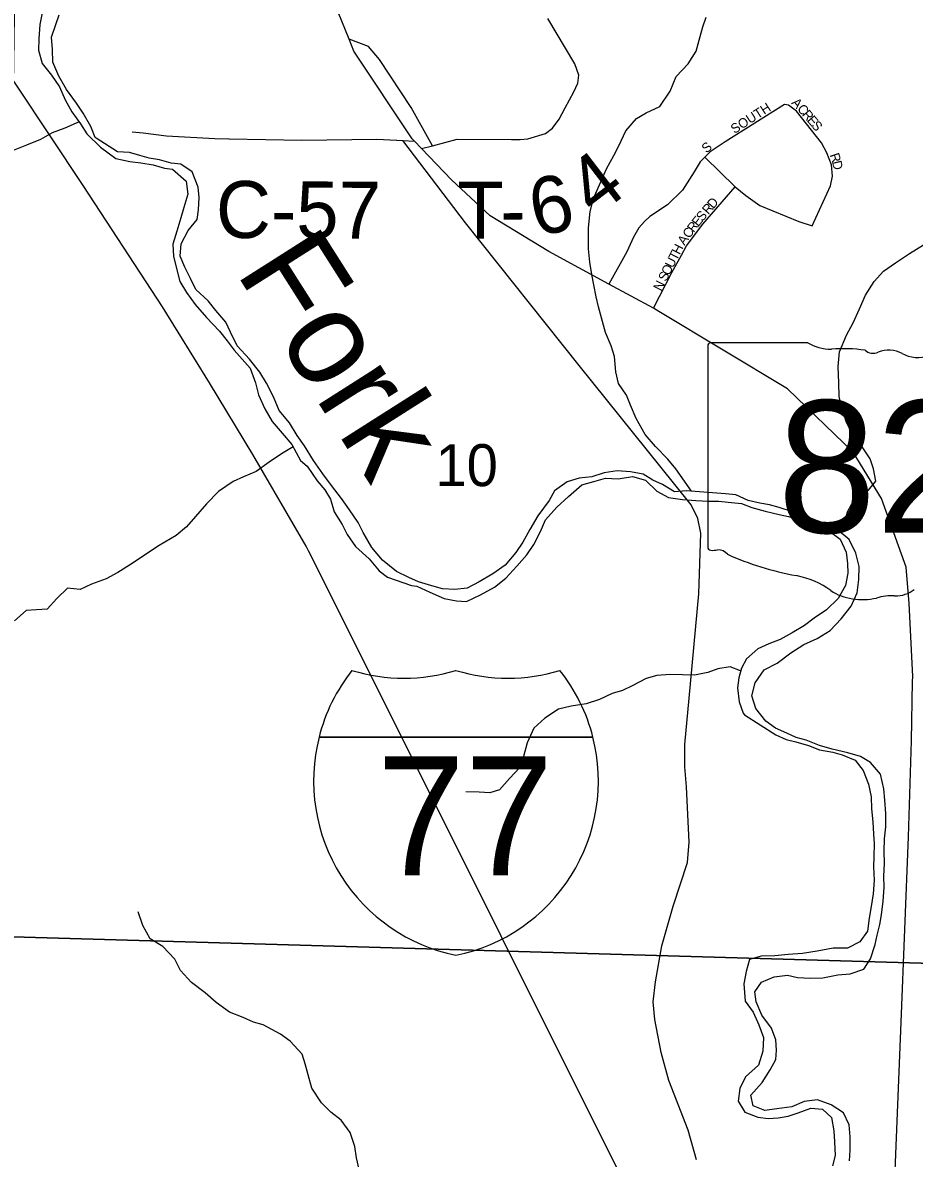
# Model space of a CAD drawing. Extents: x 2043100 to 2470832, y 443715 to 810583.
# Drawn here: x 2242116 to 2246812, y 627143 to 633122 of the extents above; entities that cross this region are included whole.
import ezdxf

# ---------------------------------------------------------------- set-up
doc = ezdxf.new("R2010")
doc.units = 0
for name, color, linetype in [('GM_X_County_Road', 7, 'Continuous'), ('GM_X_County_Road_Text', 7, 'Continuous'), ('GM_X_Interstate_Location', 7, 'Continuous'), ('GM_X_Interstate_Route', 7, 'Continuous'), ('GM_X_Interstate_Shield', 7, 'Continuous'), ('GM_X_Major_River', 7, 'Continuous'), ('GM_X_Major_River_Text', 7, 'Continuous'), ('GM_X_Minor_River', 7, 'Continuous'), ('GM_X_Section', 7, 'Continuous'), ('GM_X_Section_Text', 7, 'Continuous'), ('GM_X_State_Location', 7, 'Continuous'), ('GM_X_State_Route', 7, 'Continuous'), ('GM_X_State_Shield', 7, 'Continuous'), ('GM_X_Township_Road', 7, 'Continuous'), ('GM_X_Township_Road_Text', 7, 'Continuous'), ('GM_X_Township_Subdivision', 7, 'Continuous'), ('GM_X_Township_Subdivision_Text', 7, 'Continuous')]:
    doc.layers.add(name, color=color, linetype=linetype)

msp = doc.modelspace()

# ---------------------------------------------------------------- linework, layer by layer
at = {"layer": 'GM_X_County_Road'}
for points in [[(2242692.8, 632548.1), (2242750.9, 632542.3), (2242873, 632526.9), (2243127.2, 632512.1), (2243202.1, 632510.8), (2243202.6, 632510.8)], [(2243202.6, 632510.8), (2243585.6, 632504.2), (2243981.8, 632508.1), (2244085, 632503.1), (2244086, 632503)], [(2244086, 632503), (2244118, 632501.5), (2244178.9, 632498.5)], [(2245664.7, 627135.7), (2245622, 627291.8), (2245518.8, 627553.7), (2245478.1, 627699.7), (2245445.3, 627873.8), (2245436.9, 627967.9), (2245448.4, 628072.2), (2245481.6, 628262.6), (2245542.7, 628471.2), (2245617.7, 628699.9), (2245627.3, 628808.2), (2245612, 629098.5), (2245603.5, 629204.6), (2245603, 629322.8), (2245625.9, 629565.3), (2245677.5, 630114.4), (2245688.1, 630434.9), (2245671.7, 630511), (2245637.4, 630582.9), (2245550.8, 630690.7), (2245047.7, 631317.3), (2244448.1, 632067.6), (2244118, 632501.5)]]:
    msp.add_lwpolyline(points, dxfattribs=at)
at = {"layer": 'GM_X_Interstate_Route'}
for points in [[(2243608, 630365.7), (2243328.2, 630848.6), (2243099.6, 631226.3), (2242852.6, 631625.6), (2242438.2, 632259.6), (2241542.5, 633605.7), (2241200.7, 634118.9), (2241108.6, 634257.2)], [(2243824.4, 629936.8), (2243621.6, 630342.2), (2243608, 630365.7)], [(2250427, 616888.8), (2249881.3, 617509.3), (2249597.2, 617854.3), (2249234.2, 618326), (2248893.5, 618972.5), (2248557.3, 619785.5), (2248149.6, 620843.6), (2247669.4, 622045.9), (2247329.7, 622897.1), (2247051.2, 623544.7), (2246919.9, 623870.7), (2246714.6, 624281.3), (2246139.9, 625371.6), (2245448.2, 626690.3), (2243824.4, 629936.8)]]:
    msp.add_lwpolyline(points, dxfattribs=at)
at = {"layer": 'GM_X_Interstate_Shield'}
for p, q in [((2243676.6, 629360.5), (2245119.4, 629360.5)), ((2245119.4, 629360.5), (2243676.6, 629360.5)), ((2245119.4, 629360.5), (2243676.6, 629360.5))]:
    msp.add_line(p, q, dxfattribs=at)
for centre, start, end in [((2244585.5, 629130.6), 141.66896, 165.80665), ((2244124, 630608.7), 253.00908, 286.99093), ((2244672, 630608.7), 253.00908, 286.99093), ((2244210.5, 629130.6), 14.19335, 38.33104), ((2244585.5, 629130.6), 165.80665, 258.46304), ((2244210.5, 629130.6), 281.53696, 14.19335)]:
    msp.add_arc(centre, 937.5, start, end, dxfattribs=at)
at = {"layer": 'GM_X_Major_River'}
for points in [[(2242217.6, 633173.8), (2242206.2, 633111.7), (2242200.8, 633037.6), (2242199.3, 632977.5), (2242217.9, 632907.6), (2242266.4, 632846), (2242308.9, 632784.3), (2242339.5, 632716.5), (2242374, 632652.8), (2242420.6, 632589.2), (2242453, 632537.4), (2242525.6, 632466), (2242606, 632406.6), (2242680.1, 632391.3), (2242738.2, 632383.8), (2242802.2, 632374.3), (2242862.2, 632356.5), (2242904.3, 632350.2), (2242976.9, 632287.8), (2242985.5, 632219.8), (2242964.1, 632149.6), (2242948.5, 632095.4), (2242927.2, 632025.1), (2242905.8, 631956.9), (2242910.3, 631890.9), (2242943.4, 631759.1), (2242977.9, 631701.3), (2243024.4, 631637.7), (2243083, 631570.2), (2243151.6, 631498.7), (2243192.5, 631447.9), (2243229.7, 631397.6), (2243313.2, 631304), (2243341.8, 631226.2), (2243358.4, 631162.2), (2243391, 631088.5), (2243429.5, 631022.8), (2243482, 630961.2), (2243533.7, 630901.1), (2243579.6, 630818), (2243614.6, 630787.4)], [(2242999.3, 631775.6), (2242968.8, 631835.4), (2242944.3, 631893), (2242949.7, 631957.3), (2242987.1, 632027.7), (2243034.6, 632086.1), (2243042.2, 632136.2), (2243045.6, 632202.3), (2243039.1, 632256.3), (2243008.4, 632336.1), (2242948.1, 632377.6), (2242898.1, 632383.2), (2242836, 632400.6), (2242781.9, 632408.2), (2242731.8, 632423.7), (2242677.7, 632439.3), (2242615.7, 632442.8), (2242501.9, 632514.5), (2242497.1, 632517.8), (2242474.7, 632575.6), (2242434.1, 632645.3), (2242399.6, 632699.1), (2242347, 632770.7), (2242306.5, 632840.3), (2242273.8, 632914.1), (2242273.3, 632980.2), (2242266.7, 633046.2), (2242290.1, 633112.4), (2242307.7, 633162.6)], [(2246640.3, 628424.8), (2246647.7, 628496.9), (2246653, 628569), (2246652.5, 628629), (2246656, 628695.1), (2246653.4, 628761.2), (2246654.8, 628825.2), (2246662.3, 628889.3), (2246661.7, 628959.4), (2246657.1, 629029.4), (2246652.6, 629089.4), (2246633.9, 629165.3), (2246581.4, 629226.9), (2246529.2, 629258.4), (2246463, 629277.9), (2246378.9, 629297.2), (2246312.8, 629316.6), (2246242.6, 629344), (2246190.5, 629359.6), (2246140.3, 629381.1), (2246082.1, 629408.7), (2246029.8, 629444.2), (2245977.3, 629511.8), (2245956.7, 629577.7), (2245974.1, 629645.9), (2246021.5, 629714.4), (2246089.2, 629751), (2246162.7, 629803.7), (2246230.2, 629848.3), (2246299.9, 629880.9), (2246369.5, 629921.5), (2246427, 629984.1), (2246480.4, 630050.6), (2246511.8, 630120.9), (2246521.1, 630191.1), (2246522.6, 630259.1), (2246504, 630329), (2246469.4, 630400.8), (2246407, 630452.3), (2246340.7, 630485.7), (2246288.6, 630505.3), (2246220.4, 630532.7), (2246170.3, 630546.3), (2246100.1, 630569.7), (2246050, 630583.2), (2245998, 630592.8), (2245937.9, 630606.3), (2245871.7, 630635.7), (2245817.6, 630641.3), (2245681.6, 630652.1), (2245611.6, 630657.5), (2245549.7, 630652.9), (2245485.4, 630690.4), (2245435.2, 630714), (2245384.9, 630745.6), (2245316.9, 630757), (2245246.9, 630762.4), (2245179, 630751.8), (2245113.2, 630731.2), (2245047.3, 630724.6), (2244983.5, 630704.1), (2244917.9, 630657.5), (2244888.4, 630607.2), (2244829.1, 630526.6), (2244787.8, 630454.2), (2244750.3, 630387.8), (2244712.8, 630333.4), (2244657.4, 630266.9), (2244591.9, 630220.3), (2244520.3, 630177.6), (2244456.6, 630145), (2244392.7, 630138.5), (2244326.7, 630141.9), (2244270.6, 630157.4), (2244200.4, 630178.8), (2244150.3, 630200.4), (2244084, 630231.9), (2244011.5, 630293.3), (2243955, 630358.8), (2243908.3, 630438.5), (2243881.9, 630490.3), (2243837.3, 630558), (2243794.8, 630617.7), (2243742.3, 630685.2), (2243695.8, 630746.9), (2243647.2, 630816.5), (2243600.6, 630894.2), (2243562.1, 630947.9), (2243521.6, 631015.6), (2243467, 631081.1), (2243436.4, 631152.9), (2243399.8, 631224.7), (2243365.3, 631282.4), (2243310.8, 631350), (2243246.2, 631421.5), (2243209.6, 631493.2), (2243185.2, 631545), (2243132.7, 631606.6), (2243092.2, 631658.3), (2243027.8, 631717.8), (2242999.3, 631775.6)], [(2243614.6, 630787.4), (2243667.1, 630710.8), (2243706.5, 630662.7), (2243736.9, 630613.1), (2243755.5, 630547.2), (2243798, 630479.6), (2243824.5, 630427.8), (2243869, 630364.1), (2243941.5, 630298.7), (2243993.6, 630237.1), (2244037.4, 630202.1), (2244164.3, 630158.4), (2244192.6, 630154.8), (2244260.9, 630123.3), (2244335.1, 630089.9), (2244401.2, 630078.5), (2244453.2, 630075), (2244526.9, 630109.6), (2244600.5, 630150.3), (2244660, 630196.9), (2244719.4, 630261.4), (2244770.9, 630319.9), (2244808.4, 630374.3), (2244843.8, 630442.7), (2244869.3, 630504.9), (2244928.7, 630571.5), (2244990.2, 630628.1), (2245061.6, 630688.7), (2245123.4, 630707.3), (2245185.2, 630723.8), (2245253.2, 630720.4), (2245327.1, 630733.1), (2245397.2, 630713.7), (2245455.7, 630656.1), (2245517.9, 630622.7), (2245592, 630611.3), (2245662, 630605.9), (2245728, 630602.5), (2245782, 630602.9), (2245832, 630597.4), (2245902, 630590), (2245956.2, 630570.4), (2246026.3, 630551), (2246100.4, 630533.7), (2246150.5, 630522.1), (2246216.6, 630502.6), (2246286.8, 630481.2), (2246353, 630453.8), (2246421.4, 630402.3), (2246453.9, 630334.6), (2246460.5, 630274.6), (2246462.9, 630224.6), (2246449.5, 630158.4), (2246412.1, 630090), (2246350.6, 630031.4), (2246285, 629986.8), (2246233.4, 629948.4), (2246169.7, 629909.8), (2246106.1, 629875.2), (2246046.3, 629852.7), (2245988.6, 629826.2), (2245929, 629773.6), (2245901.5, 629723.3), (2245887.9, 629673.2), (2245880.4, 629621.1), (2245889, 629547.1), (2245911.5, 629487.2), (2245917.2, 629479)], [(2245917.2, 629479), (2246082.4, 629372.6), (2246136.6, 629349.1), (2246188.7, 629335.5), (2246254.8, 629316.1), (2246313, 629294.6), (2246383, 629281.2), (2246433.1, 629267.6), (2246501.3, 629240.2), (2246543.8, 629184.5), (2246570.4, 629112.7), (2246585, 629046.8), (2246587.5, 628982.7), (2246594.1, 628914.7), (2246596.7, 628850.7), (2246601.1, 628798.7), (2246599.7, 628732.7), (2246598.1, 628678.6), (2246600.7, 628608.6), (2246595.4, 628536.5), (2246585.9, 628468.3), (2246574.5, 628408.2), (2246565.1, 628340.1), (2246525.6, 628283.7), (2246459.9, 628249.1), (2246385.9, 628250.4), (2246300.1, 628233.7), (2246224.3, 628221), (2246148.3, 628216.3), (2246078.4, 628209.7), (2246006.5, 628207.1), (2245944.7, 628190.5), (2245927.2, 628126.3)], [(2246471.5, 627130.3), (2246475, 627186.4), (2246474.4, 627256.4), (2246469.9, 627320.5), (2246439.4, 627382.2), (2246375, 627425.7), (2246302.8, 627451.1), (2246233, 627442.5), (2246167.2, 627413.9), (2246088.2, 627403.7), (2246024.7, 627394.9), (2245963.5, 627419), (2245950.8, 627476.1), (2246010.2, 627542.6), (2246053.6, 627609), (2246083.1, 627663.3), (2246086.7, 627713.4), (2246082.2, 627767.4), (2246059.7, 627829.3), (2246009.2, 627896.9), (2245978.8, 627968), (2245972.1, 628020.7), (2246007.7, 628071), (2246073.4, 628099.6), (2246145.3, 628108.2), (2246197.4, 628094.7), (2246263.4, 628091.2), (2246331.3, 628093.8), (2246409.1, 628108.5), (2246475, 628115.1), (2246546.8, 628139.8), (2246582.3, 628194.1), (2246605.7, 628268.3), (2246617.2, 628318.5), (2246630.7, 628374.7), (2246640.3, 628424.8)], [(2245927.2, 628126.3), (2245913.8, 628062.2), (2245921.9, 627970.2), (2245963, 627912.5), (2245993.6, 627846.7), (2246018.2, 627778.9), (2246014.8, 627706.8), (2245991.4, 627634.5), (2245924, 627571.9), (2245892.5, 627511.6), (2245885.1, 627443.5), (2245919.6, 627385.7), (2245987.8, 627360.3), (2246041.8, 627352.8), (2246095.8, 627357.2), (2246147.7, 627365.7), (2246201.5, 627382.2), (2246267.2, 627406.8), (2246328.8, 627401.5), (2246375.6, 627357.7), (2246388.2, 627287.7), (2246392.7, 627229.7), (2246395.3, 627157.7), (2246381.8, 627103.5)]]:
    msp.add_lwpolyline(points, dxfattribs=at)
at = {"layer": 'GM_X_Minor_River'}
for points in [[(2245639, 630655.4), (2245556.3, 630773), (2245513.9, 630824.7), (2245449.4, 630890.2), (2245394.8, 630953.7), (2245348.1, 631037.4), (2245317.5, 631109.2), (2245297.1, 631161), (2245254.6, 631222.7), (2245240, 631284.6), (2245233.3, 631364.6), (2245214.9, 631420.5), (2245186.3, 631490.3), (2245169.8, 631548.2), (2245149.1, 631626.1), (2245136.7, 631678), (2245124.1, 631741.9), (2245113.6, 631795.9), (2245103.1, 631861.8), (2245096.4, 631931.8), (2245095.5, 632041.9), (2245104.7, 632128), (2245122.1, 632196.2), (2245153.4, 632268.5), (2245190.7, 632352.9), (2245230, 632423.3), (2245255.6, 632473.5), (2245292.8, 632551.9), (2245348.2, 632618.4), (2245399.9, 632646.9), (2245471.6, 632681.5), (2245526.8, 632762.1), (2245558.1, 632838.4), (2245621.5, 632905), (2245662.9, 632971.4), (2245684.2, 633049.6), (2245697.7, 633099.8), (2245715.2, 633152)], [(2242412.9, 632599.6), (2242336.9, 632566.4), (2242271.2, 632541.9), (2242209.6, 632507.3), (2242135.9, 632476.7), (2242056.2, 632446)], [(2246426.5, 630436.1), (2246461.6, 630550.6), (2246491.1, 630600.9), (2246562.6, 630649.6), (2246610.1, 630708), (2246597.5, 630774), (2246579.1, 630825.8), (2246530.5, 630899.5), (2246486, 630953.1), (2246453.4, 631022.9), (2246430.8, 631096.8), (2246416.3, 631154.7), (2246415.7, 631226.7), (2246410.9, 631312.7), (2246418.2, 631388.8), (2246455.4, 631477.2), (2246490.8, 631541.6), (2246524.2, 631615.9), (2246555.5, 631688.2), (2246600.8, 631758.7), (2246650.3, 631813.1), (2246713.9, 631857.7), (2246787.4, 631906.4), (2246860.9, 631953)], [(2243540.4, 630889), (2243479.2, 630853.1), (2243413.6, 630808.5), (2243346.1, 630759.9), (2243278.4, 630731.3), (2243224.6, 630706.8), (2243147.2, 630654.1), (2243083.8, 630589.5), (2243026.4, 630523), (2242978.9, 630468.6), (2242923.4, 630422), (2242833.9, 630369.2), (2242772.3, 630328.7), (2242692.9, 630274), (2242617.3, 630227.3), (2242555.7, 630194.7), (2242478, 630166), (2242418.3, 630137.5), (2242352.3, 630144.9), (2242294.8, 630090.4), (2242245.3, 630033.9), (2242187.4, 630031.4), (2242133.5, 630027), (2242072, 629972.4)], [(2245897.7, 629709.4), (2245843.3, 629730.8), (2245777.4, 629720.2), (2245725.6, 629701.7), (2245653.8, 629687.1), (2245591.8, 629688.6), (2245525.9, 629690), (2245456, 629685.4), (2245400.2, 629668.9), (2245326.6, 629630.2), (2245274.8, 629605.8), (2245221, 629591.3), (2245153.3, 629558.7), (2245083.6, 629536.1), (2245005.7, 629523.4), (2244937.9, 629508.8), (2244866.4, 629460.2), (2244808.9, 629407.6), (2244773.6, 629331.3), (2244754.2, 629259), (2244734.8, 629200.8), (2244679.3, 629142.3), (2244627.9, 629083.8), (2244576.1, 629067.4), (2244520.1, 629070.9), (2244450.1, 629072.3)], [(2243888.1, 627084.1), (2243873.5, 627146), (2243865, 627205.9), (2243840.4, 627279.8), (2243793.8, 627343.4), (2243739.5, 627387), (2243689.1, 627434.6), (2243638.5, 627512.2), (2243619.9, 627582.1), (2243603.4, 627640), (2243586.9, 627691.9), (2243524.4, 627759.4), (2243474.1, 627797), (2243381.7, 627846.2), (2243331.7, 627859.8), (2243277.5, 627885.3), (2243205.3, 627912.8), (2243134.9, 627964.2), (2243076.5, 628013.7), (2243004.1, 628069.1), (2242947.5, 628132.7), (2242917, 628192.5), (2242854.5, 628258), (2242786.2, 628299.4), (2242747.6, 628369.1), (2242723, 628441)]]:
    msp.add_lwpolyline(points, dxfattribs=at)
at = {"layer": 'GM_X_Section'}
for points in [[(2242078.3, 633523.6), (2247455.2, 633443.4), (2247392.1, 628154.7), (2242002.4, 628310.7)], [(2242002.4, 628310.7), (2247392.1, 628154.7), (2247259.7, 622797.2), (2241920.7, 622885.8)]]:
    msp.add_lwpolyline(points, close=True, dxfattribs=at)
at = {"layer": 'GM_X_State_Route'}
for points in [[(2246803.4, 629652.9), (2246804, 629680.3), (2246785.8, 630064.7), (2246769.7, 630254.7), (2246639.6, 630616.8), (2246490.1, 630860.2), (2246144, 631193.6), (2245467.5, 631602.4), (2245438.2, 631618.3), (2245203.4, 631745.6), (2244887.3, 631917), (2244578.4, 632105), (2244373.8, 632295.1), (2244216.2, 632459.5), (2244178.9, 632498.5), (2244166.7, 632511.2), (2243860, 632971.8), (2243834.7, 633034.8), (2243715.6, 633330.6), (2243709.7, 633345.4), (2243700.4, 633369.1)], [(2249207.8, 621535.1), (2248866, 622043.2), (2248771.9, 622176.3), (2248758.5, 622195.3), (2247856, 623609.6), (2247198.7, 624622.1), (2246896.6, 625058.7), (2246711.3, 625375.5), (2246661.7, 625727.2), (2246681, 626328.9), (2246681.5, 626341.2), (2246742.6, 627859.3), (2246781.9, 628836.1), (2246797.2, 629341.5), (2246803.4, 629652.9)]]:
    msp.add_lwpolyline(points, dxfattribs=at)
at = {"layer": 'GM_X_State_Shield'}
for p, q in [((2245724.4, 631419.1), (2245724.4, 630362.5)), ((2246251.1, 631437.3), (2245741.5, 631437.3))]:
    msp.add_line(p, q, dxfattribs=at)
for centre, major_axis, start_param, end_param in [((2245744.3, 631421.4), (20.2, 0), 1.712693, 3.28349), ((2246372.5, 631560), (195.5, 0), 4.042523, 4.731795), ((2246437.3, 630844.1), (702, 0), 1.404758, 1.657858), ((2246596.7, 631426.8), (56.4, 0), 3.836095, 5.185415), ((2246679.5, 631304.7), (117.3, 0), 0.950623, 2.079405), ((2246830.9, 631472.2), (141.1, 0), 4.081561, 5.145723), ((2245744.5, 630360.2), (20.3, 0), 3.00124, 4.508301), ((2245747.6, 630468.3), (155.2, 0), 4.665946, 4.897461), ((2245779.3, 630301.5), (56, 0), 0.519207, 1.627899), ((2246485.9, 631250.9), (1332.7, 0), 4.195997, 4.488961), ((2246088.6, 629887.8), (417, 0), 0.823519, 1.323587), ((2246539.6, 630296.3), (264.6, 0), 4.026481, 4.996735), ((2246711.8, 630217.1), (141, 0), 4.691044, 5.507374), ((2246692.5, 629930.9), (217.4, 0), 1.495662, 1.94098)]:
    msp.add_ellipse(centre, major_axis=major_axis, ratio=0.8, start_param=start_param, end_param=end_param, dxfattribs=at)
at = {"layer": 'GM_X_Township_Road'}
for points in [[(2244717.1, 632507.7), (2244736.3, 632507.6), (2244776.3, 632509.8), (2244870.2, 632538.3), (2244906.1, 632566.5), (2244941.9, 632614.8), (2244973.7, 632673), (2245019.3, 632757.4), (2245039.1, 632803.5), (2245045, 632845.6), (2245024.7, 632905.6), (2244974.3, 632987.5), (2244881.5, 633143.3)], [(2244273.9, 632474.4), (2244161.2, 632675.2), (2243995.9, 632928.8), (2243937.6, 632996.6), (2243834.7, 633034.8)], [(2244216.2, 632459.5), (2244273.9, 632474.4), (2244404.1, 632508.1), (2244690.3, 632507.7), (2244717.1, 632507.7)]]:
    msp.add_lwpolyline(points, dxfattribs=at)
at = {"layer": 'GM_X_Township_Subdivision'}
for points in [[(2245868, 632258.2), (2245924.4, 632212.5), (2245998.8, 632158.9), (2246203.5, 632076.2), (2246273.7, 632052.6), (2246370.3, 632263.5), (2246382, 632313.7), (2246375.6, 632373.7), (2246351.2, 632437.7), (2246322.8, 632489.5), (2246191.6, 632656.9), (2246149.3, 632688.7), (2246129.3, 632690.6), (2245816.4, 632494.2), (2245736.7, 632441.6), (2245708.9, 632413.4)], [(2245438.2, 631618.3), (2245534.8, 631807.4), (2245586.3, 631897.8), (2245611.9, 631948.1), (2245699.2, 632060.8), (2245868, 632258.2), (2245708.9, 632413.4), (2245685, 632389.2), (2245653.4, 632336.9), (2245592, 632240.4), (2245512.4, 632163.7), (2245418.8, 632101), (2245390.9, 632074.8), (2245361.1, 632042.6), (2245333.4, 631992.3), (2245297.9, 631916), (2245203.4, 631745.6)]]:
    msp.add_lwpolyline(points, dxfattribs=at)

# ---------------------------------------------------------------- texts
at = {"layer": 'GM_X_County_Road_Text'}
msp.add_text('C-57', height=300, rotation=359.65781, dxfattribs=at).set_placement((2243132.6, 631989.5))
at = {"layer": 'GM_X_Interstate_Location'}
for s in ['.', '-', ',']:
    msp.add_text(s, height=0.0000833, dxfattribs=at).set_placement((2244398, 628962.1))
msp.add_text('77', height=0.0000833, rotation=0.00001, dxfattribs=at).set_placement((2244193.4, 628754.6))
at = {"layer": 'GM_X_Interstate_Shield'}
msp.add_text('77', height=625, dxfattribs=at).set_placement((2243980.7, 628634))
at = {"layer": 'GM_X_Major_River_Text'}
msp.add_text('Fork', height=499.94, rotation=302.42623, dxfattribs=at).set_placement((2243233.2, 631811.3))
at = {"layer": 'GM_X_Section_Text'}
msp.add_text('10', height=220.83, rotation=0.00001, dxfattribs=at).set_placement((2244290.2, 630682.3))
at = {"layer": 'GM_X_State_Location'}
for s in ['s', 'r']:
    msp.add_text(s, height=0.0000833, dxfattribs=at).set_placement((2246575.1, 630821))
msp.add_text('821', height=0.0000833, rotation=0.00001, dxfattribs=at).set_placement((2246221.8, 630747.8))
at = {"layer": 'GM_X_State_Shield'}
msp.add_text('821', height=696.1, dxfattribs=at).set_placement((2246092.7, 630437))
at = {"layer": 'GM_X_Township_Road_Text'}
for s, rotation, p in [('4', 37.47213, (2245131.8, 632093.2)), ('T', 0.04714, (2244404.7, 631985.6)), ('6', 11.99143, (2244820, 631994.4)), ('-', 0.708, (2244632.8, 631985.8))]:
    msp.add_text(s, height=300, rotation=rotation, dxfattribs=at).set_placement(p)
at = {"layer": 'GM_X_Township_Subdivision_Text'}
for s, rotation, p in [('SOUTH', 32.66152, (2245865.1, 632535.7)), ('A', 314.33542, (2246161.9, 632697.4)), ('C', 311.58112, (2246192.2, 632666.4)), ('R', 310.46169, (2246218.3, 632637)), ('E', 310.22192, (2246244, 632606.9)), ('S', 310.23228, (2246266.7, 632580)), ('S', 39.77055, (2245717.5, 632432.5)), ('R', 288.74217, (2246366.4, 632426)), ('D', 282.84883, (2246378.7, 632389.8)), ('R', 49.09051, (2245727.4, 632108.9)), ('D', 49.08341, (2245753.3, 632138.8)), ('E', 51.68161, (2245674.5, 632044.9)), ('S', 49.68021, (2245696, 632072.2)), ('C', 52.42104, (2245626.2, 631982.4)), ('R', 52.17825, (2245650.3, 632013.8)), ('A', 55.20671, (2245601.4, 631946.8)), ('H', 63.1627, (2245576.5, 631897.3)), ('U', 63.12212, (2245540.7, 631826.6)), ('T', 63.16149, (2245560.6, 631865.9)), ('S', 63.1539, (2245505, 631756)), ('O', 63.1515, (2245520.9, 631787.4)), ('N', 63.1515, (2245479.1, 631705))]:
    msp.add_text(s, height=50, rotation=rotation, dxfattribs=at).set_placement(p)

doc.saveas('drawing.dxf')
